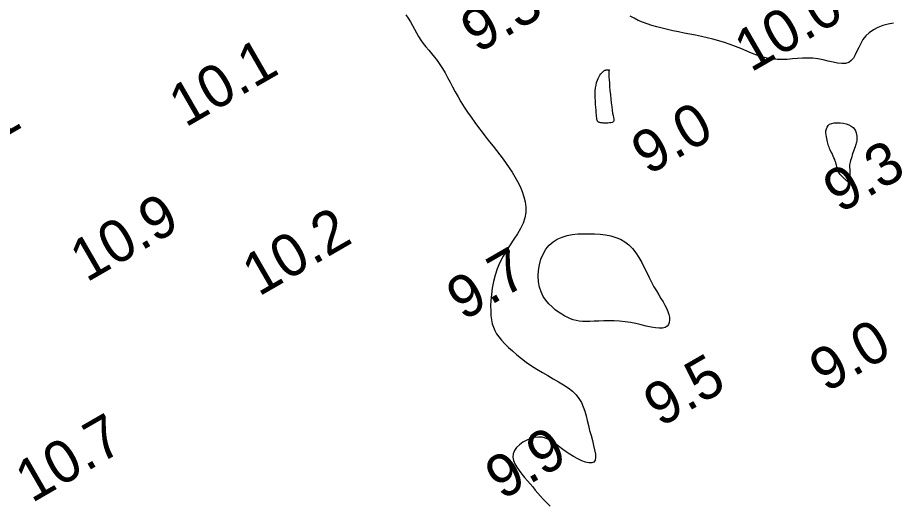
# Model space of a CAD drawing. Extents: x 3024098 to 3056816, y 418252 to 509144.
# Drawn here: x 3036603.3 to 3036706.3, y 419720.6 to 419778 of the extents above; entities that cross this region are included whole.
import ezdxf

# ---------------------------------------------------------------- set-up
doc = ezdxf.new("R2010")
doc.units = 0
doc.layers.add('V-CHAN-CONT-EL10', color=7, linetype='Continuous')
doc.layers.add('V-TOPO-SOUN-0911', color=7, linetype='Continuous')

msp = doc.modelspace()

# ---------------------------------------------------------------- linework, layer by layer
at = {"layer": 'V-CHAN-CONT-EL10'}
for points in [[(3036649.08, 419778.32), (3036649.39, 419777.92), (3036649.66, 419777.5), (3036649.89, 419777.07), (3036650.12, 419776.62), (3036650.34, 419776.18), (3036650.58, 419775.75), (3036650.85, 419775.33), (3036651.14, 419774.93), (3036651.46, 419774.54), (3036651.79, 419774.14), (3036652.12, 419773.74), (3036652.46, 419773.33), (3036652.8, 419772.9), (3036653.12, 419772.45), (3036653.43, 419771.97), (3036653.73, 419771.46), (3036654.02, 419770.92), (3036654.31, 419770.37), (3036654.61, 419769.8), (3036654.92, 419769.22), (3036655.25, 419768.62), (3036655.6, 419768.02), (3036655.97, 419767.41), (3036656.37, 419766.81), (3036656.79, 419766.21), (3036657.22, 419765.61), (3036657.66, 419765.02), (3036658.1, 419764.44), (3036658.54, 419763.87), (3036658.97, 419763.32), (3036659.39, 419762.79), (3036659.79, 419762.27), (3036660.18, 419761.76), (3036660.56, 419761.26), (3036660.93, 419760.75), (3036661.28, 419760.24), (3036661.62, 419759.71), (3036661.96, 419759.17), (3036662.27, 419758.61), (3036662.57, 419758.03), (3036662.83, 419757.43), (3036663.03, 419756.83), (3036663.18, 419756.21), (3036663.26, 419755.59), (3036663.25, 419754.96), (3036663.14, 419754.34), (3036662.93, 419753.71), (3036662.63, 419753.08), (3036662.26, 419752.45), (3036661.85, 419751.81), (3036661.41, 419751.16), (3036660.98, 419750.49), (3036660.56, 419749.8), (3036660.19, 419749.08), (3036659.88, 419748.33), (3036659.63, 419747.57), (3036659.44, 419746.8), (3036659.29, 419746.04), (3036659.19, 419745.3), (3036659.13, 419744.59), (3036659.1, 419743.93), (3036659.11, 419743.31), (3036659.14, 419742.77), (3036659.2, 419742.28), (3036659.29, 419741.83), (3036659.42, 419741.42), (3036659.59, 419741.03), (3036659.8, 419740.65), (3036660.07, 419740.27), (3036660.39, 419739.88), (3036660.76, 419739.47), (3036661.19, 419739.04), (3036661.66, 419738.61), (3036662.18, 419738.16), (3036662.73, 419737.72), (3036663.31, 419737.28), (3036663.92, 419736.86), (3036664.55, 419736.45), (3036665.2, 419736.07), (3036665.85, 419735.7), (3036666.49, 419735.33), (3036667.12, 419734.98), (3036667.71, 419734.61), (3036668.25, 419734.24), (3036668.74, 419733.85), (3036669.17, 419733.43), (3036669.52, 419732.99), (3036669.8, 419732.52), (3036670.02, 419732.02), (3036670.21, 419731.49), (3036670.37, 419730.95), (3036670.5, 419730.39), (3036670.64, 419729.81), (3036670.78, 419729.22), (3036670.94, 419728.62), (3036671.1, 419728.02), (3036671.25, 419727.45), (3036671.37, 419726.92), (3036671.45, 419726.44), (3036671.47, 419726.03), (3036671.42, 419725.71), (3036671.28, 419725.49), (3036671.03, 419725.39), (3036670.7, 419725.39), (3036670.3, 419725.48), (3036669.85, 419725.65), (3036669.37, 419725.88), (3036668.87, 419726.15), (3036668.37, 419726.46), (3036667.9, 419726.78), (3036667.46, 419727.09), (3036667.06, 419727.4), (3036666.68, 419727.69), (3036666.31, 419727.95), (3036665.94, 419728.16), (3036665.56, 419728.32), (3036665.17, 419728.42), (3036664.74, 419728.45), (3036664.29, 419728.4), (3036663.82, 419728.27), (3036663.35, 419728.08), (3036662.9, 419727.83), (3036662.5, 419727.53), (3036662.16, 419727.2), (3036661.91, 419726.84), (3036661.75, 419726.46), (3036661.72, 419726.08), (3036661.79, 419725.68), (3036661.95, 419725.28), (3036662.18, 419724.88), (3036662.46, 419724.48), (3036662.77, 419724.08), (3036663.11, 419723.68), (3036663.44, 419723.29), (3036663.75, 419722.92), (3036664.06, 419722.55), (3036664.36, 419722.18), (3036664.67, 419721.81), (3036664.99, 419721.45), (3036665.33, 419721.07), (3036665.71, 419720.69), (3036666.12, 419720.3)], [(3036706.64, 419777.33), (3036706, 419777.21), (3036705.38, 419777.04), (3036704.79, 419776.81), (3036704.25, 419776.53), (3036703.77, 419776.2), (3036703.35, 419775.82), (3036703.02, 419775.39), (3036702.75, 419774.93), (3036702.52, 419774.47), (3036702.31, 419774.01), (3036702.11, 419773.58), (3036701.9, 419773.21), (3036701.64, 419772.9), (3036701.34, 419772.69), (3036700.96, 419772.58), (3036700.52, 419772.57), (3036700.03, 419772.62), (3036699.49, 419772.72), (3036698.92, 419772.85), (3036698.32, 419772.98), (3036697.71, 419773.1), (3036697.1, 419773.18), (3036696.49, 419773.21), (3036695.88, 419773.19), (3036695.28, 419773.15), (3036694.69, 419773.1), (3036694.09, 419773.05), (3036693.5, 419773.02), (3036692.9, 419773.02), (3036692.31, 419773.07), (3036691.71, 419773.18), (3036691.1, 419773.35), (3036690.5, 419773.55), (3036689.88, 419773.79), (3036689.26, 419774.05), (3036688.63, 419774.32), (3036687.99, 419774.58), (3036687.34, 419774.82), (3036686.68, 419775.05), (3036686, 419775.25), (3036685.33, 419775.43), (3036684.65, 419775.59), (3036683.96, 419775.75), (3036683.28, 419775.89), (3036682.6, 419776.03), (3036681.92, 419776.16), (3036681.26, 419776.29), (3036680.6, 419776.43), (3036679.96, 419776.57), (3036679.33, 419776.72), (3036678.72, 419776.88), (3036678.13, 419777.05), (3036677.56, 419777.24), (3036677.02, 419777.44), (3036676.51, 419777.66), (3036676.02, 419777.9), (3036675.55, 419778.15)]]:
    msp.add_lwpolyline(points, dxfattribs=at)
for points in [[(3036656.35, 419777.37), (3036656.32, 419777.37), (3036656.29, 419777.38), (3036656.26, 419777.38), (3036656.23, 419777.38), (3036656.22, 419777.39), (3036656.2, 419777.39), (3036656.2, 419777.4), (3036656.21, 419777.42), (3036656.23, 419777.43), (3036656.25, 419777.45), (3036656.28, 419777.47), (3036656.31, 419777.49), (3036656.35, 419777.51), (3036656.38, 419777.53), (3036656.4, 419777.54), (3036656.43, 419777.56), (3036656.45, 419777.57), (3036656.46, 419777.57), (3036656.47, 419777.58), (3036656.48, 419777.58), (3036656.49, 419777.58), (3036656.5, 419777.57), (3036656.5, 419777.57), (3036656.51, 419777.57), (3036656.52, 419777.56), (3036656.53, 419777.55), (3036656.54, 419777.55), (3036656.54, 419777.54), (3036656.55, 419777.53), (3036656.56, 419777.53), (3036656.56, 419777.52), (3036656.57, 419777.51), (3036656.57, 419777.51), (3036656.58, 419777.5), (3036656.58, 419777.5), (3036656.58, 419777.5), (3036656.58, 419777.49), (3036656.58, 419777.49), (3036656.58, 419777.48), (3036656.59, 419777.48), (3036656.59, 419777.47), (3036656.59, 419777.46), (3036656.59, 419777.45), (3036656.59, 419777.44), (3036656.59, 419777.43), (3036656.58, 419777.42), (3036656.58, 419777.41), (3036656.57, 419777.4), (3036656.57, 419777.39), (3036656.56, 419777.37), (3036656.55, 419777.36), (3036656.54, 419777.35), (3036656.53, 419777.34), (3036656.52, 419777.33), (3036656.5, 419777.33), (3036656.49, 419777.33), (3036656.48, 419777.33), (3036656.47, 419777.34), (3036656.46, 419777.34), (3036656.44, 419777.35), (3036656.42, 419777.35), (3036656.4, 419777.36), (3036656.38, 419777.37)], [(3036671.67, 419765.83), (3036671.65, 419765.88), (3036671.64, 419765.95), (3036671.63, 419766.04), (3036671.62, 419766.16), (3036671.6, 419766.31), (3036671.58, 419766.51), (3036671.56, 419766.75), (3036671.54, 419767.04), (3036671.5, 419767.38), (3036671.47, 419767.75), (3036671.45, 419768.14), (3036671.43, 419768.54), (3036671.43, 419768.94), (3036671.44, 419769.33), (3036671.47, 419769.69), (3036671.53, 419770.02), (3036671.6, 419770.31), (3036671.69, 419770.58), (3036671.79, 419770.81), (3036671.89, 419771.01), (3036672, 419771.18), (3036672.1, 419771.33), (3036672.2, 419771.45), (3036672.29, 419771.55), (3036672.38, 419771.62), (3036672.45, 419771.68), (3036672.52, 419771.73), (3036672.58, 419771.76), (3036672.64, 419771.78), (3036672.69, 419771.79), (3036672.74, 419771.8), (3036672.8, 419771.8), (3036672.85, 419771.81), (3036672.9, 419771.81), (3036672.95, 419771.81), (3036672.99, 419771.81), (3036673.03, 419771.81), (3036673.06, 419771.8), (3036673.08, 419771.8), (3036673.09, 419771.79), (3036673.1, 419771.78), (3036673.1, 419771.76), (3036673.09, 419771.74), (3036673.08, 419771.73), (3036673.07, 419771.71), (3036673.06, 419771.68), (3036673.05, 419771.66), (3036673.04, 419771.64), (3036673.03, 419771.6), (3036673.03, 419771.54), (3036673.03, 419771.46), (3036673.04, 419771.33), (3036673.04, 419771.16), (3036673.06, 419770.93), (3036673.08, 419770.63), (3036673.11, 419770.26), (3036673.14, 419769.83), (3036673.18, 419769.36), (3036673.23, 419768.87), (3036673.27, 419768.38), (3036673.32, 419767.9), (3036673.38, 419767.44), (3036673.44, 419767.04), (3036673.49, 419766.7), (3036673.55, 419766.42), (3036673.6, 419766.2), (3036673.63, 419766.02), (3036673.65, 419765.88), (3036673.64, 419765.78), (3036673.6, 419765.7), (3036673.53, 419765.64), (3036673.42, 419765.59), (3036673.28, 419765.56), (3036673.11, 419765.54), (3036672.94, 419765.52), (3036672.75, 419765.52), (3036672.57, 419765.52), (3036672.39, 419765.53), (3036672.24, 419765.54), (3036672.11, 419765.56), (3036672, 419765.58), (3036671.91, 419765.61), (3036671.84, 419765.64), (3036671.78, 419765.67), (3036671.74, 419765.71), (3036671.71, 419765.75), (3036671.69, 419765.79)], [(3036699.33, 419765.48), (3036699.63, 419765.54), (3036699.97, 419765.56), (3036700.32, 419765.55), (3036700.68, 419765.5), (3036701.03, 419765.42), (3036701.35, 419765.3), (3036701.62, 419765.16), (3036701.85, 419764.99), (3036702.01, 419764.8), (3036702.14, 419764.6), (3036702.22, 419764.39), (3036702.27, 419764.18), (3036702.29, 419763.97), (3036702.3, 419763.77), (3036702.29, 419763.58), (3036702.28, 419763.42), (3036702.25, 419763.28), (3036702.22, 419763.14), (3036702.19, 419763.01), (3036702.15, 419762.88), (3036702.1, 419762.74), (3036702.04, 419762.59), (3036701.98, 419762.41), (3036701.91, 419762.22), (3036701.83, 419762), (3036701.76, 419761.78), (3036701.69, 419761.55), (3036701.62, 419761.32), (3036701.55, 419761.11), (3036701.5, 419760.91), (3036701.46, 419760.74), (3036701.44, 419760.6), (3036701.43, 419760.49), (3036701.43, 419760.4), (3036701.43, 419760.32), (3036701.44, 419760.24), (3036701.46, 419760.16), (3036701.47, 419760.07), (3036701.48, 419759.97), (3036701.48, 419759.85), (3036701.48, 419759.7), (3036701.47, 419759.55), (3036701.46, 419759.39), (3036701.44, 419759.24), (3036701.43, 419759.09), (3036701.41, 419758.96), (3036701.39, 419758.84), (3036701.36, 419758.76), (3036701.34, 419758.69), (3036701.31, 419758.65), (3036701.29, 419758.62), (3036701.26, 419758.61), (3036701.24, 419758.61), (3036701.21, 419758.63), (3036701.18, 419758.64), (3036701.16, 419758.67), (3036701.13, 419758.69), (3036701.1, 419758.72), (3036701.06, 419758.76), (3036701.01, 419758.8), (3036700.96, 419758.85), (3036700.9, 419758.91), (3036700.82, 419758.98), (3036700.74, 419759.06), (3036700.64, 419759.15), (3036700.54, 419759.25), (3036700.44, 419759.35), (3036700.34, 419759.46), (3036700.24, 419759.57), (3036700.16, 419759.69), (3036700.09, 419759.8), (3036700.04, 419759.92), (3036700, 419760.03), (3036699.97, 419760.15), (3036699.95, 419760.28), (3036699.93, 419760.41), (3036699.9, 419760.54), (3036699.87, 419760.69), (3036699.83, 419760.86), (3036699.76, 419761.03), (3036699.69, 419761.22), (3036699.6, 419761.41), (3036699.51, 419761.61), (3036699.42, 419761.8), (3036699.33, 419762), (3036699.24, 419762.18), (3036699.16, 419762.36), (3036699.09, 419762.53), (3036699.02, 419762.68), (3036698.97, 419762.84), (3036698.92, 419762.99), (3036698.88, 419763.14), (3036698.84, 419763.31), (3036698.8, 419763.49), (3036698.76, 419763.69), (3036698.72, 419763.91), (3036698.68, 419764.14), (3036698.66, 419764.38), (3036698.66, 419764.61), (3036698.7, 419764.84), (3036698.78, 419765.05), (3036698.9, 419765.23), (3036699.09, 419765.38)], [(3036664.75, 419746.77), (3036664.71, 419747.43), (3036664.75, 419748.1), (3036664.86, 419748.78), (3036665.04, 419749.44), (3036665.3, 419750.06), (3036665.62, 419750.63), (3036666.01, 419751.11), (3036666.46, 419751.52), (3036666.96, 419751.83), (3036667.52, 419752.07), (3036668.11, 419752.24), (3036668.73, 419752.36), (3036669.38, 419752.43), (3036670.04, 419752.46), (3036670.7, 419752.46), (3036671.36, 419752.44), (3036672.01, 419752.4), (3036672.65, 419752.32), (3036673.26, 419752.2), (3036673.85, 419752.03), (3036674.41, 419751.8), (3036674.93, 419751.51), (3036675.41, 419751.15), (3036675.85, 419750.71), (3036676.24, 419750.21), (3036676.6, 419749.66), (3036676.93, 419749.08), (3036677.23, 419748.48), (3036677.52, 419747.88), (3036677.81, 419747.28), (3036678.09, 419746.72), (3036678.37, 419746.19), (3036678.65, 419745.7), (3036678.93, 419745.24), (3036679.19, 419744.81), (3036679.44, 419744.41), (3036679.66, 419744.02), (3036679.85, 419743.65), (3036680.01, 419743.29), (3036680.12, 419742.93), (3036680.19, 419742.59), (3036680.21, 419742.27), (3036680.17, 419741.98), (3036680.07, 419741.74), (3036679.91, 419741.54), (3036679.68, 419741.39), (3036679.37, 419741.31), (3036678.99, 419741.3), (3036678.53, 419741.35), (3036678.02, 419741.44), (3036677.46, 419741.56), (3036676.86, 419741.7), (3036676.24, 419741.84), (3036675.6, 419741.97), (3036674.95, 419742.07), (3036674.3, 419742.14), (3036673.67, 419742.17), (3036673.05, 419742.17), (3036672.45, 419742.16), (3036671.87, 419742.14), (3036671.33, 419742.12), (3036670.82, 419742.1), (3036670.35, 419742.1), (3036669.93, 419742.11), (3036669.54, 419742.15), (3036669.18, 419742.21), (3036668.84, 419742.3), (3036668.51, 419742.42), (3036668.19, 419742.57), (3036667.85, 419742.74), (3036667.5, 419742.96), (3036667.12, 419743.21), (3036666.73, 419743.49), (3036666.34, 419743.82), (3036665.97, 419744.18), (3036665.62, 419744.6), (3036665.31, 419745.06), (3036665.05, 419745.58), (3036664.86, 419746.15)]]:
    msp.add_lwpolyline(points, close=True, dxfattribs=at)

# ---------------------------------------------------------------- texts
at = {"layer": 'V-TOPO-SOUN-0911'}
for s, p in [('9.3', (3036657.53, 419773.7)), ('10.0 ', (3036689.79, 419771.46)), ('10.1 ', (3036623.09, 419764.95)), ('11.1 ', (3036592.75, 419758.62)), ('9.0', (3036677.66, 419759.3)), ('9.3', (3036700.28, 419754.8)), ('10.9 ', (3036611.43, 419746.66)), ('10.2 ', (3036631.74, 419744.99)), ('9.7', (3036655.85, 419742.11)), ('9.0', (3036698.65, 419733.64)), ('9.5', (3036679.1, 419729.54)), ('10.7 ', (3036604.97, 419720.61)), ('9.9', (3036660.41, 419720.94))]:
    msp.add_text(s, height=5, rotation=30, dxfattribs=at).set_placement(p)

doc.saveas('drawing.dxf')
